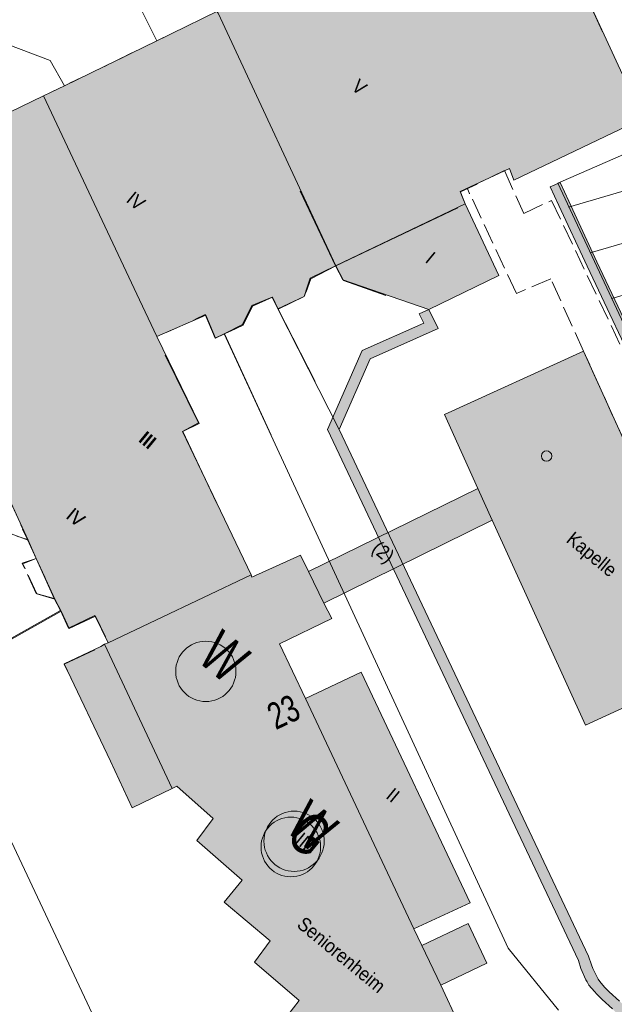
# Model space of a CAD drawing. Header units: metres. Extents: x -740 to 758, y -633 to 854.
# Tile 343 of 656: x 81 to 116, y -456 to -397. Entities that reach past the tile are written whole.
import ezdxf

# ---------------------------------------------------------------- set-up
doc = ezdxf.new("R2010")
doc.units = ezdxf.units.M
doc.header["$MEASUREMENT"] = 0
doc.linetypes.add('1248_416', pattern=[1.664, 1.248, -0.416])
doc.linetypes.add('832_832', pattern=[1.664, 0.832, -0.832])
for name, color, linetype in [('Gas.LOVION', 7, 'Continuous'), ('Grundkarte.LOVION', 7, 'Continuous'), ('Grundkarte_Text.LOVION', 7, 'Continuous'), ('Wasser.LOVION', 7, 'Continuous')]:
    doc.layers.add(name, color=color, linetype=linetype)
doc.styles.add('ERSTELLTER_STIL_1', font='arial.ttf')

msp = doc.modelspace()

# ---------------------------------------------------------------- hatches: boundary and pattern name
at = {"layer": 'Grundkarte.LOVION', "linetype": 'Continuous', "lineweight": 18}
for color, points in [(9, [(108.211, -406.87), (115.739, -397.71), (114.35, -394.684), (115.088, -394.375), (111.919, -387.355), (105.807, -390.14), (103.028, -384.087), (104.106, -383.627), (102.446, -379.947), (101.256, -380.477), (97.97, -373.468), (106.816, -369.323), (105.919, -367.4), (95.377, -358.737), (93.599, -359.59), (91.746, -355.752), (90.074, -354.379), (85.269, -356.622), (87.092, -360.759), (78.651, -364.806), (78.253, -365.879), (79.075, -367.631), (76.904, -368.7), (78.995, -373.166), (81.199, -372.123), (86.437, -383.374), (86.018, -384.538), (90.353, -393.808), (91.517, -394.227), (92.566, -396.489), (88.956, -398.26), (83.398, -400.961), (82.155, -401.556), (70.81, -407.039), (70.533, -407.835), (73.138, -413.314), (74.366, -413.785), (74.928, -415.001), (75.945, -417.236), (76.583, -418.622), (76.734, -418.962), (76.878, -418.918), (77.819, -420.984), (78.343, -422.115), (79.532, -424.6), (81.218, -428.247), (81.71, -429.352), (82.835, -431.784), (83.202, -432.516), (83.689, -433.562), (85.271, -432.817), (85.865, -434.059), (92.521, -425.96), (90.511, -421.723), (91.499, -421.243), (88.949, -416.024), (91.896, -414.731), (92.476, -416.122), (93.012, -415.863), (94.143, -415.339), (94.71, -414.19), (95.9, -413.66), (96.235, -414.366), (97.817, -413.62), (98.215, -412.547), (99.706, -411.78), (100.176, -412.651), (102.717, -413.555), (107.392, -407.866), (107.192, -407.324)]), (9, [(115.046, -394.341), (112.628, -388.961), (91.233, -414.994), (91.854, -414.696), (92.466, -416.114), (93.002, -415.855), (94.101, -415.304), (94.668, -414.155), (95.89, -413.652), (96.225, -414.358), (97.807, -413.612), (98.173, -412.512), (99.696, -411.772), (100.134, -412.616), (105.302, -414.386), (109.506, -412.35), (107.49, -408.054), (107.182, -407.316), (110.15, -405.932), (110.394, -406.618), (118.162, -402.932), (114.34, -394.676)]), (254, [(121.256, -423.999), (120.478, -422.39), (118.823, -418.769), (115.397, -411.537), (113.711, -407.89), (113.186, -406.759), (112.591, -407.024), (113.116, -408.155), (114.802, -411.802), (118.229, -419.034), (119.915, -422.682), (120.661, -424.264)]), (254, [(119.666, -470.616), (119.719, -470.552), (119.713, -470.493), (119.766, -470.429), (119.76, -470.37), (119.813, -470.306), (119.807, -470.248), (119.86, -470.183), (119.854, -470.125), (119.934, -470.028), (119.996, -469.756), (120.049, -469.692), (120.111, -469.42), (120.19, -469.324), (120.252, -469.051), (120.246, -468.993), (120.273, -468.961), (120.267, -468.902), (120.32, -468.838), (120.34, -468.747), (120.335, -468.689), (120.382, -468.566), (120.344, -468.481), (120.509, -467.755), (120.498, -467.638), (120.524, -467.606), (120.513, -467.489), (120.539, -467.457), (120.528, -467.34), (120.554, -467.308), (120.549, -467.249), (120.569, -467.158), (120.564, -467.1), (120.584, -467.009), (120.579, -466.951), (120.599, -466.86), (120.593, -466.801), (120.614, -466.711), (120.608, -466.652), (120.629, -466.561), (120.623, -466.503), (120.644, -466.412), (120.633, -466.295), (120.601, -466.269), (120.589, -466.152), (120.615, -466.119), (120.587, -465.827), (120.613, -465.795), (120.573, -465.385), (120.6, -465.353), (120.56, -464.943), (120.58, -464.852), (120.542, -464.767), (120.563, -464.676), (120.525, -464.591), (120.567, -464.41), (120.529, -464.325), (120.549, -464.234), (120.512, -464.149), (120.532, -464.059), (120.494, -463.974), (120.515, -463.883), (120.483, -463.857), (120.477, -463.798), (120.504, -463.766), (120.498, -463.707), (120.466, -463.681), (120.46, -463.622), (120.486, -463.59), (120.469, -463.415), (120.437, -463.388), (120.408, -463.095), (120.401, -462.712), (120.308, -462.366), (120.241, -461.989), (120.099, -461.441), (119.995, -460.978), (119.864, -460.548), (119.675, -460.123), (119.497, -459.815), (119.243, -459.338), (118.677, -458.388), (118.295, -457.805), (117.989, -457.391), (117.779, -457.057), (117.51, -456.729), (117.21, -456.374), (117.043, -456.183), (116.754, -455.946), (116.138, -455.385), (115.843, -455.089), (115.574, -454.76), (115.472, -454.623), (115.364, -454.426), (115.326, -454.341), (115.143, -453.975), (115.061, -453.747), (114.892, -453.231), (99.918, -421.593), (101.78, -417.361), (105.858, -415.544), (105.302, -414.386), (104.707, -414.652), (104.998, -415.214), (101.286, -416.848), (99.209, -421.603), (114.298, -453.496), (114.434, -453.985), (114.737, -454.665), (114.807, -454.776), (114.915, -454.973), (115.248, -455.354), (115.382, -455.518), (115.709, -455.841), (116.326, -456.401), (116.588, -456.671), (116.749, -456.803), (117.286, -457.46), (117.464, -457.768), (117.77, -458.181), (118.12, -458.738), (118.713, -459.655), (118.934, -460.107), (119.08, -460.388), (119.237, -460.786), (119.362, -461.158), (119.493, -461.589), (119.603, -462.11), (119.696, -462.456), (119.793, -463.451), (119.825, -463.478), (119.831, -463.536), (119.804, -463.568), (119.822, -463.744), (119.854, -463.77), (119.86, -463.829), (119.833, -463.861), (119.839, -463.92), (119.871, -463.946), (119.85, -464.037), (119.908, -464.622), (119.887, -464.713), (119.925, -464.798), (119.904, -464.889), (119.938, -465.24), (119.912, -465.272), (119.975, -465.916), (119.949, -465.948), (119.977, -466.241), (119.951, -466.273), (119.974, -466.507), (119.953, -466.598), (119.959, -466.657), (119.938, -466.747), (119.944, -466.806), (119.923, -466.896), (119.934, -467.014), (119.914, -467.104), (119.919, -467.163), (119.899, -467.253), (119.872, -467.286), (119.884, -467.403), (119.857, -467.435), (119.863, -467.493), (119.837, -467.526), (119.848, -467.643), (119.828, -467.733), (119.839, -467.85), (119.777, -468.123), (119.783, -468.181), (119.679, -468.635), (119.685, -468.693), (119.632, -468.757), (119.638, -468.816), (119.611, -468.848), (119.617, -468.907), (119.564, -468.971), (119.57, -469.029), (119.508, -469.302), (119.455, -469.366), (119.414, -469.547), (119.361, -469.611), (119.32, -469.793), (119.267, -469.857), (119.272, -469.916), (119.246, -469.948), (119.225, -470.038), (119.172, -470.103), (119.152, -470.193), (119.099, -470.258), (119.105, -470.316), (119.052, -470.381), (118.958, -470.626), (119.153, -471.11), (119.372, -471.236), (119.43, -471.23), (119.495, -471.283), (119.553, -471.277), (119.682, -471.383), (119.74, -471.377), (119.837, -471.456), (119.928, -471.477), (119.992, -471.53), (120.05, -471.524), (120.147, -471.604), (120.205, -471.598), (120.302, -471.677), (120.36, -471.671), (120.457, -471.751), (120.751, -471.131), (120.692, -471.136), (120.628, -471.084), (120.569, -471.089), (120.441, -470.984), (120.382, -470.989), (120.286, -470.91), (120.227, -470.916), (120.131, -470.837), (120.072, -470.842), (119.976, -470.763), (119.917, -470.769), (119.821, -470.69), (119.762, -470.695)]), (9, [(114.718, -439.357), (123.033, -435.529), (114.592, -416.907), (106.245, -420.708), (108.246, -425.153), (109.111, -427.048)]), (9, [(80.879, -427.592), (81.176, -428.213), (81.701, -429.344), (82.793, -431.749), (83.16, -432.482), (83.647, -433.528), (85.229, -432.782), (86.039, -434.417), (94.624, -430.327), (90.501, -421.715), (91.457, -421.208), (89.464, -417.147)]), (9, [(98.987, -432.028), (109.111, -427.048), (108.246, -425.153), (98.064, -430.138)]), (9, [(99.462, -432.957), (98.987, -432.028), (98.064, -430.138), (97.583, -429.151), (94.668, -430.47), (94.624, -430.327), (86.039, -434.417), (85.81, -434.499), (85.588, -434.639), (83.384, -435.682), (86.172, -441.527), (87.481, -444.325), (89.88, -443.174), (90.162, -443.029), (92.332, -444.974), (91.366, -446.28), (94.083, -448.675), (93, -449.992), (95.77, -452.322), (94.83, -453.597), (97.509, -455.906), (96.485, -457.218), (99.164, -459.527), (98.166, -460.807), (100.845, -463.117), (99.879, -464.423), (102.616, -466.727), (101.618, -468.006), (99.808, -468.834), (101.521, -472.449), (103.331, -471.622), (116.062, -465.501), (112.248, -457.627), (108.149, -459.535), (106.02, -454.985), (108.786, -453.651), (107.667, -451.277), (104.869, -452.585), (104.388, -451.598), (107.781, -450.025), (101.226, -436.183), (97.892, -437.751), (96.33, -434.475)]), (9, [(83.805, -436.566), (85.231, -434.83), (83.394, -435.69)])]:
    msp.add_hatch(color=color, dxfattribs=at).paths.add_polyline_path(points)

# ---------------------------------------------------------------- linework, layer by layer
at = {"layer": 'Gas.LOVION', "color": 5, "linetype": 'Continuous', "lineweight": 18}
msp.add_circle((97.005, -446.677), 1.791, dxfattribs=at)
at = {"layer": 'Grundkarte.LOVION', "color": 8, "linetype": 'Continuous', "lineweight": 18}
for points in [[(105.919, -367.4), (106.816, -369.323), (97.97, -373.468), (101.256, -380.477), (102.446, -379.947), (104.106, -383.627), (103.028, -384.087), (105.807, -390.14), (111.919, -387.355), (115.088, -394.375), (114.35, -394.684), (115.739, -397.71)], [(112.628, -388.961), (115.046, -394.341), (114.34, -394.676), (118.162, -402.932), (110.394, -406.618), (110.15, -405.932), (107.182, -407.316), (107.49, -408.054), (109.506, -412.35), (105.302, -414.386), (100.134, -412.616), (99.696, -411.772), (98.173, -412.512), (97.807, -413.612), (96.225, -414.358), (95.89, -413.652), (94.668, -414.155), (94.101, -415.304), (93.002, -415.855), (92.466, -416.114), (91.854, -414.696), (91.233, -414.994)], [(85.865, -434.059), (85.271, -432.817), (83.689, -433.562), (83.202, -432.516), (82.835, -431.784), (81.71, -429.352), (81.218, -428.247), (79.532, -424.6), (78.343, -422.115), (77.819, -420.984), (76.878, -418.918), (76.734, -418.962), (76.583, -418.622), (75.945, -417.236), (74.928, -415.001), (74.366, -413.785), (73.138, -413.314), (70.533, -407.835), (70.81, -407.039), (82.155, -401.556), (83.398, -400.961), (88.956, -398.26), (92.566, -396.489)], [(73.651, -397.097), (75.059, -399.708), (78.888, -398.062), (82.54, -399.449), (83.398, -400.961)], [(108.211, -406.87), (107.192, -407.324), (107.392, -407.866)], [(102.717, -413.555), (100.176, -412.651), (99.706, -411.78), (98.215, -412.547), (97.817, -413.62), (96.235, -414.366), (95.9, -413.66), (94.71, -414.19), (94.143, -415.339), (93.012, -415.863), (92.476, -416.122), (91.896, -414.731), (88.949, -416.024), (91.499, -421.243), (90.511, -421.723), (92.521, -425.96)], [(89.464, -417.147), (91.457, -421.208), (90.501, -421.715), (94.624, -430.327), (86.039, -434.417), (85.229, -432.782), (83.647, -433.528), (83.16, -432.482), (82.793, -431.749), (81.701, -429.344), (81.176, -428.213), (80.879, -427.592)], [(96.485, -457.218), (97.509, -455.906), (94.83, -453.597), (95.77, -452.322), (93, -449.992), (94.083, -448.675), (91.366, -446.28), (92.332, -444.974), (90.162, -443.029), (89.88, -443.174), (87.481, -444.325), (86.172, -441.527), (83.384, -435.682), (85.588, -434.639), (85.81, -434.499), (86.039, -434.417), (94.624, -430.327), (94.668, -430.47), (97.583, -429.151), (98.064, -430.138), (98.987, -432.028), (99.462, -432.957), (96.33, -434.475), (97.892, -437.751), (101.226, -436.183), (107.781, -450.025), (104.388, -451.598), (104.869, -452.585), (107.667, -451.277), (108.786, -453.651), (106.02, -454.985), (108.149, -459.535)], [(83.16, -432.482), (75.652, -436.704), (91.503, -470.355), (89.228, -484.262)], [(83.202, -432.516), (75.694, -436.738), (78.575, -442.929)], [(83.805, -436.566), (83.394, -435.69), (85.231, -434.83)]]:
    msp.add_lwpolyline(points, dxfattribs=at)
at = {"layer": 'Grundkarte.LOVION', "color": 253, "linetype": 'Continuous', "lineweight": 18}
for points in [[(86.164, -392.681), (88.956, -398.26), (83.398, -400.961), (82.54, -399.449), (78.888, -398.062), (75.059, -399.708), (73.651, -397.097), (74.204, -395.506)], [(70.81, -407.039), (82.155, -401.556), (83.398, -400.961), (82.54, -399.449), (78.888, -398.062)], [(78.888, -398.062), (82.54, -399.449), (83.398, -400.961), (82.155, -401.556), (70.81, -407.039)], [(113.082, -456.482), (110.058, -452.758), (93.002, -415.855), (94.101, -415.304), (94.668, -414.155), (95.89, -413.652), (96.225, -414.358), (99.918, -421.593), (114.892, -453.231), (115.061, -453.747), (115.143, -453.975), (115.326, -454.341), (115.364, -454.426), (115.472, -454.623), (115.574, -454.76), (115.843, -455.089), (116.138, -455.385), (116.754, -455.946)], [(95.823, -421.943), (93.012, -415.863), (94.143, -415.339), (94.71, -414.19), (95.9, -413.66), (96.235, -414.366), (98.465, -418.729)], [(75.694, -436.738), (83.202, -432.516), (82.835, -431.784), (81.71, -429.352), (81.218, -428.247), (79.532, -424.6)], [(79.532, -424.6), (81.218, -428.247), (81.71, -429.352), (82.835, -431.784), (83.202, -432.516), (75.694, -436.738)], [(80.879, -427.592), (81.176, -428.213), (81.701, -429.344), (82.793, -431.749), (83.16, -432.482), (75.652, -436.704), (91.503, -470.355), (89.222, -484.203), (85.77, -485.782), (82.241, -486.866), (58.373, -493.958), (51.379, -498.602), (27.251, -522.981), (34.554, -500.336), (43.292, -473.325)], [(117.24, -481.168), (113.535, -479.255), (112.228, -478.88), (111.102, -478.547), (109.458, -478.057), (106.467, -477.699), (103.496, -477.842), (102.252, -478.112), (99.645, -478.662), (94.1, -480.889), (89.222, -484.203), (91.503, -470.355), (75.652, -436.704), (83.16, -432.482), (82.793, -431.749), (81.701, -429.344), (81.176, -428.213), (80.879, -427.592)]]:
    msp.add_lwpolyline(points, dxfattribs=at)
at = {"layer": 'Grundkarte.LOVION', "color": 251, "linetype": 'Continuous', "lineweight": 13}
for points in [[(97.817, -413.62), (96.235, -414.366), (95.9, -413.66), (94.71, -414.19), (94.143, -415.339), (93.012, -415.863), (92.476, -416.122), (91.896, -414.731), (88.949, -416.024), (87.906, -413.821), (82.155, -401.556), (83.398, -400.961), (88.956, -398.26), (92.566, -396.489), (92.636, -396.6), (99.706, -411.78), (98.215, -412.547)], [(99.696, -411.772), (107.49, -408.054), (109.506, -412.35), (105.302, -414.386), (100.134, -412.616)], [(89.88, -443.174), (87.481, -444.325), (86.172, -441.527), (83.384, -435.682), (85.588, -434.639), (85.81, -434.499)], [(104.388, -451.598), (97.892, -437.751), (101.226, -436.183), (107.781, -450.025)], [(106.02, -454.985), (104.869, -452.585), (107.667, -451.277), (108.786, -453.651)]]:
    msp.add_lwpolyline(points, close=True, dxfattribs=at)
at = {"layer": 'Grundkarte.LOVION', "color": 8, "linetype": '832_832', "lineweight": 18}
for points in [[(92.566, -396.489), (88.956, -398.26), (83.398, -400.961), (82.155, -401.556)], [(99.706, -411.78), (98.215, -412.547), (97.817, -413.62), (96.235, -414.366), (95.9, -413.66), (94.71, -414.19), (94.143, -415.339), (93.012, -415.863), (92.476, -416.122), (91.896, -414.731), (88.949, -416.024)], [(99.696, -411.772), (98.173, -412.512), (97.807, -413.612), (96.225, -414.358), (95.89, -413.652), (94.668, -414.155), (94.101, -415.304), (93.002, -415.855), (92.466, -416.114), (91.854, -414.696), (91.233, -414.994)]]:
    msp.add_lwpolyline(points, dxfattribs=at)
at = {"layer": 'Grundkarte.LOVION', "color": 7, "linetype": 'Continuous', "lineweight": 13}
for points in [[(121.112, -424.042), (113.043, -406.802), (123.276, -402.344), (124.694, -407.17), (127.59, -417.143), (128.714, -421.082), (125.583, -422.009)], [(121.256, -423.999), (120.661, -424.264), (119.915, -422.682), (118.229, -419.034), (114.802, -411.802), (113.116, -408.155), (112.591, -407.024), (113.186, -406.759), (113.711, -407.89), (115.397, -411.537), (118.823, -418.769), (120.478, -422.39)]]:
    msp.add_lwpolyline(points, close=True, dxfattribs=at)
for points in [[(124.116, -405.188), (113.686, -408.247)], [(124.961, -408.09), (114.989, -410.986)], [(125.775, -410.966), (116.291, -413.726)], [(116.326, -456.401), (115.709, -455.841), (115.382, -455.518), (115.248, -455.354), (114.915, -454.973), (114.807, -454.776), (114.737, -454.665), (114.434, -453.985), (114.298, -453.496), (99.209, -421.603), (101.286, -416.848), (104.998, -415.214), (104.707, -414.652), (105.302, -414.386), (105.858, -415.544), (101.78, -417.361), (99.918, -421.593), (114.892, -453.231), (115.061, -453.747), (115.143, -453.975), (115.326, -454.341), (115.364, -454.426), (115.472, -454.623), (115.574, -454.76), (115.843, -455.089), (116.138, -455.385), (116.754, -455.946)]]:
    msp.add_lwpolyline(points, dxfattribs=at)
at = {"layer": 'Grundkarte.LOVION', "color": 8, "linetype": '1248_416', "lineweight": 18}
for points in [[(112.672, -407.843), (119.815, -422.869), (117.718, -423.783), (114.592, -416.907), (112.629, -412.547), (110.558, -413.429), (107.607, -407.127), (109.836, -406.052), (111.004, -408.627)], [(81.218, -428.247), (80.022, -427.803), (79.244, -426.194), (80.094, -425.816)], [(82.793, -431.749), (81.699, -431.443), (80.872, -429.632), (81.701, -429.344)], [(82.835, -431.784), (81.741, -431.477), (80.914, -429.666), (81.71, -429.352)]]:
    msp.add_lwpolyline(points, close=True, dxfattribs=at)
at = {"layer": 'Grundkarte.LOVION', "color": 251, "linetype": 'Continuous', "lineweight": 13}
for points in [[(97.573, -407.28), (99.696, -411.772), (98.173, -412.512), (97.807, -413.612), (96.225, -414.358), (95.89, -413.652), (94.668, -414.155), (94.101, -415.304), (93.002, -415.855), (92.466, -416.114), (91.854, -414.696), (91.233, -414.994)], [(102.717, -413.555), (100.176, -412.651), (99.706, -411.78), (107.049, -408.284)], [(83.805, -436.566), (83.394, -435.69), (85.231, -434.83)]]:
    msp.add_lwpolyline(points, dxfattribs=at)
at = {"layer": 'Grundkarte.LOVION', "color": 8, "linetype": '1248_416', "lineweight": 18}
for points in [[(107.736, -407.448), (107.616, -407.135), (108.211, -406.87)], [(80.879, -427.592), (81.176, -428.213), (80.536, -428.01)]]:
    msp.add_lwpolyline(points, dxfattribs=at)
at = {"layer": 'Grundkarte.LOVION', "color": 8, "linetype": 'Continuous', "lineweight": 18}
for points in [[(114.718, -439.357), (109.111, -427.048), (108.246, -425.153), (106.245, -420.708), (114.592, -416.907), (123.033, -435.529)], [(98.987, -432.028), (98.064, -430.138), (108.246, -425.153), (109.111, -427.048)]]:
    msp.add_lwpolyline(points, close=True, dxfattribs=at)
at = {"layer": 'Grundkarte.LOVION', "color": 9, "linetype": 'Continuous', "lineweight": 18}
msp.add_circle((112.37, -423.195), 0.312, dxfattribs=at)
at = {"layer": 'Wasser.LOVION', "color": 94, "linetype": 'Continuous', "lineweight": 18}
for centre, radius in [((91.899, -436.128), 1.811), ((97.202, -446.334), 1.81)]:
    msp.add_circle(centre, radius, dxfattribs=at)

# ---------------------------------------------------------------- texts
at = {"layer": 'Gas.LOVION', "color": 5, "linetype": 'Continuous', "lineweight": 18, "insert": (96.581, -446.263), "char_height": 2.48981, "attachment_point": 7, "rotation": 320.58413, "style": 'ERSTELLTER_STIL_1'}
msp.add_mtext('{\\A1;\\W0.71562x;G}', dxfattribs=at)
at = {"layer": 'Grundkarte_Text.LOVION', "color": 7, "linetype": 'Continuous', "lineweight": 13, "attachment_point": 7, "style": 'ERSTELLTER_STIL_1'}
for s, insert, char_height, rotation in [('{\\A1;\\W0.89452x;V}', (100.594, -401.135), 0.83072, 320.58364), ('{\\A1;\\W0.89448x;IV}', (87.058, -407.887), 0.83072, 320.58364), ('{\\A1;\\W0.89455x;I}', (105.024, -411.506), 0.83072, 320.58364), ('{\\A1;\\W0.89451x;III}', (87.785, -422.269), 0.83073, 320.58223), ('{\\A1;\\W0.89447x;III}', (87.827, -422.304), 0.83077, 320.58413), ('{\\A1;\\W0.89447x;IV}', (83.438, -426.882), 0.83076, 320.58594), ('{\\A1;\\W0.89444x;IV}', (83.448, -426.89), 0.83076, 320.58594), ('{\\A1;\\W0.89452x;(2)}', (101.651, -429.069), 0.83072, 320.58364), ('{\\A1;\\W0.89450x;II}', (102.662, -443.704), 0.83073, 320.58223), ('{\\A1;\\W0.89446x;III}', (97.207, -446.382), 0.83076, 320.58594)]:
    msp.add_mtext(s, dxfattribs=dict(at, insert=insert, char_height=char_height, rotation=rotation))
at = {"layer": 'Grundkarte_Text.LOVION', "color": 8, "linetype": 'Continuous', "lineweight": 18, "attachment_point": 7, "style": 'ERSTELLTER_STIL_1'}
for s, insert, char_height, rotation in [('{\\A1;\\W0.89446x;Kapelle}', (113.336, -428.513), 0.83076, 320.58594), ('{\\A1;\\W0.71560x;23}', (96.11, -439.685), 1.60082, 25.29662), ('{\\A1;\\W0.89451x;Seniorenheim}', (97.303, -451.451), 0.83072, 320.58364)]:
    msp.add_mtext(s, dxfattribs=dict(at, insert=insert, char_height=char_height, rotation=rotation))
at = {"layer": 'Wasser.LOVION', "color": 94, "linetype": 'Continuous', "lineweight": 18, "attachment_point": 7, "style": 'ERSTELLTER_STIL_1'}
for s, insert, char_height, rotation in [('{\\A1;\\W0.71562x;W}', (91.294, -435.456), 2.48983, 320.58377), ('{\\A1;\\W0.71563x;W}', (96.591, -445.652), 2.48981, 320.58413)]:
    msp.add_mtext(s, dxfattribs=dict(at, insert=insert, char_height=char_height, rotation=rotation))

doc.saveas('drawing.dxf')
